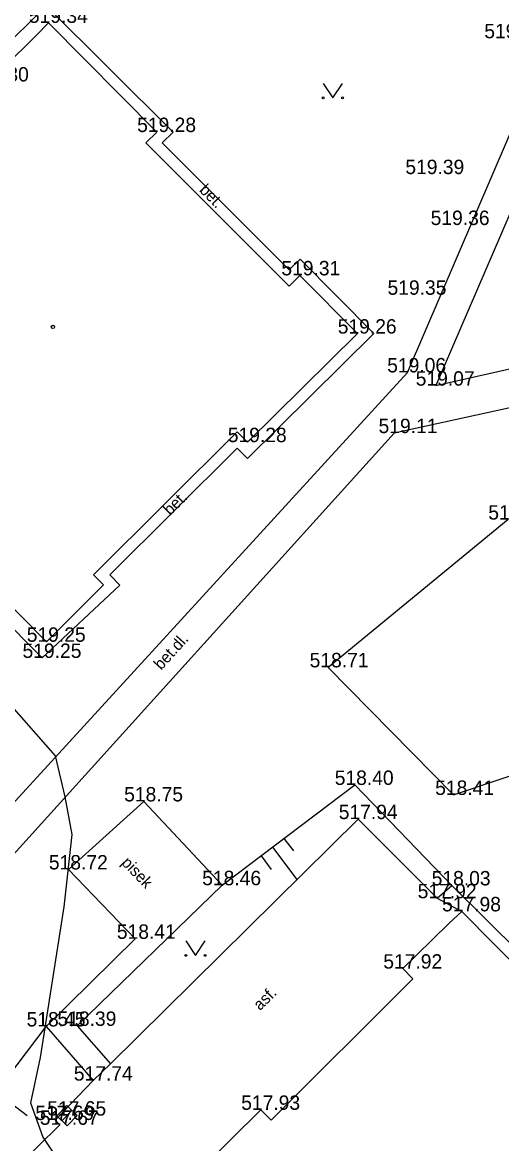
# Model space of a CAD drawing. Extents: x -668867 to -667827, y -1131943 to -1131019.
# Drawn here: x -668432.1 to -668407.1, y -1131266.8 to -1131208.5 of the extents above; entities that cross this region are included whole.
import ezdxf

# ---------------------------------------------------------------- set-up
doc = ezdxf.new("R2010")
doc.units = 0
for name, color, linetype in [('G_Bod_tecka', 7, 'Continuous'), ('G_Bod_vyska', 7, 'Continuous'), ('G_Breh_Teren', 7, 'Continuous'), ('G_Budovy-znacky', 7, 'Continuous'), ('G_Budovy_Objekty', 7, 'Continuous'), ('G_Budovy_vstupy', 7, 'Continuous'), ('G_Cesty_Schody', 7, 'Continuous'), ('G_Plochy_zpevnene', 7, 'Continuous'), ('G_Popisy_povrchu', 7, 'Continuous'), ('G_Site-kanalizace', 7, 'Continuous'), ('G_Vyskove_srafy', 7, 'Continuous'), ('G_Z_SPOJE_podz_kotovane', 7, 'Continuous'), ('G_Zelen-okraj', 7, 'Continuous'), ('G_Zelen-Znacky', 7, 'Continuous')]:
    doc.layers.add(name, color=color, linetype=linetype)

msp = doc.modelspace()

# ---------------------------------------------------------------- linework, layer by layer
at = {"layer": 'G_Bod_tecka'}
for p, q in [((-668430.69, -1131208.52), (-668430.69, -1131208.52)), ((-668425.05, -1131214.2), (-668425.05, -1131214.2)), ((-668411.09, -1131216.39), (-668411.09, -1131216.39)), ((-668409.75, -1131219.04), (-668409.75, -1131219.04)), ((-668417.6, -1131221.66), (-668417.6, -1131221.66)), ((-668412.02, -1131222.67), (-668412.02, -1131222.67)), ((-668414.6, -1131224.69), (-668414.6, -1131224.69)), ((-668411.99, -1131226.71), (-668411.99, -1131226.71)), ((-668410.52, -1131227.4), (-668410.52, -1131227.4)), ((-668412.68, -1131229.87), (-668412.68, -1131229.87)), ((-668420.33, -1131230.34), (-668420.33, -1131230.34)), ((-668430.8, -1131240.73), (-668430.8, -1131240.73)), ((-668431.02, -1131241.57), (-668431.02, -1131241.57)), ((-668416.13, -1131242.06), (-668416.13, -1131242.06)), ((-668414.74, -1131248.18), (-668414.74, -1131248.18)), ((-668425.73, -1131249.04), (-668425.73, -1131249.04)), ((-668409.59, -1131248.7), (-668409.59, -1131248.7)), ((-668414.56, -1131249.96), (-668414.56, -1131249.96)), ((-668429.65, -1131252.58), (-668429.65, -1131252.58)), ((-668421.65, -1131253.4), (-668421.65, -1131253.4)), ((-668409.69, -1131253.41), (-668409.69, -1131253.41)), ((-668410.44, -1131254.08), (-668410.44, -1131254.08)), ((-668409.17, -1131254.76), (-668409.17, -1131254.76)), ((-668426.17, -1131256.19), (-668426.17, -1131256.19)), ((-668412.23, -1131257.74), (-668412.23, -1131257.74)), ((-668430.82, -1131260.75), (-668430.82, -1131260.75)), ((-668429.2, -1131260.72), (-668429.2, -1131260.72)), ((-668428.36, -1131263.57), (-668428.36, -1131263.57)), ((-668429.73, -1131265.39), (-668429.73, -1131265.39)), ((-668419.63, -1131265.09), (-668419.63, -1131265.09)), ((-668430.35, -1131265.62), (-668430.35, -1131265.62)), ((-668430.11, -1131265.87), (-668430.11, -1131265.87))]:
    msp.add_line(p, q, dxfattribs=at)
at = {"layer": 'G_Breh_Teren'}
for p, q in [((-668421.65, -1131253.4), (-668414.74, -1131248.18)), ((-668435.34, -1131266.72), (-668430.82, -1131260.75))]:
    msp.add_line(p, q, dxfattribs=at)
msp.add_lwpolyline([(-668414.74, -1131248.18), (-668409.69, -1131253.41)], dxfattribs=at)
at = {"layer": 'G_Budovy-znacky'}
msp.add_circle((-668430.46, -1131224.34), 0.0875, dxfattribs=at)
at = {"layer": 'G_Budovy_Objekty'}
for p, q in [((-668431.32, -1131209.15), (-668430.69, -1131208.52)), ((-668430.69, -1131208.52), (-668425.05, -1131214.2)), ((-668425.62, -1131214.76), (-668425.05, -1131214.2)), ((-668425.62, -1131214.76), (-668418.16, -1131222.23)), ((-668418.16, -1131222.23), (-668417.6, -1131221.66)), ((-668414.6, -1131224.69), (-668417.6, -1131221.66)), ((-668420.33, -1131230.34), (-668414.6, -1131224.69)), ((-668428.34, -1131237.24), (-668420.86, -1131229.81)), ((-668420.86, -1131229.81), (-668420.33, -1131230.34)), ((-668436.47, -1131235.02), (-668430.8, -1131240.73)), ((-668428.34, -1131237.24), (-668427.82, -1131237.77)), ((-668427.82, -1131237.77), (-668430.8, -1131240.73)), ((-668409.82, -1131255.38), (-668409.17, -1131254.76)), ((-668409.17, -1131254.76), (-668403.56, -1131260.45)), ((-668412.23, -1131257.74), (-668411.54, -1131257.06)), ((-668411.71, -1131258.28), (-668412.23, -1131257.74)), ((-668411.96, -1131258.52), (-668411.71, -1131258.28)), ((-668414.58, -1131261.13), (-668413.66, -1131260.21)), ((-668417.15, -1131263.68), (-668416.28, -1131262.82)), ((-668419.63, -1131265.09), (-668425.34, -1131270.72)), ((-668419.1, -1131265.62), (-668419.63, -1131265.09)), ((-668419.1, -1131265.62), (-668418.86, -1131265.38))]:
    msp.add_line(p, q, dxfattribs=at)
at = {"layer": 'G_Budovy_vstupy'}
for p, q in [((-668431.32, -1131209.15), (-668433.02, -1131210.85)), ((-668409.82, -1131255.38), (-668411.54, -1131257.06)), ((-668411.96, -1131258.52), (-668413.66, -1131260.21)), ((-668414.58, -1131261.13), (-668416.28, -1131262.82)), ((-668417.15, -1131263.68), (-668418.86, -1131265.38))]:
    msp.add_line(p, q, dxfattribs=at)
at = {"layer": 'G_Cesty_Schody'}
for p, q in [((-668442.21, -1131218.82), (-668430.81, -1131207.63)), ((-668428.36, -1131263.57), (-668427.47, -1131262.7))]:
    msp.add_line(p, q, dxfattribs=at)
msp.add_lwpolyline([(-668410.44, -1131254.08), (-668409.17, -1131254.76)], dxfattribs=at)
at = {"layer": 'G_Plochy_zpevnene'}
for p, q in [((-668420.33, -1131231.19), (-668413.75, -1131224.69)), ((-668434.79, -1131251.59), (-668411.99, -1131226.71)), ((-668434.09, -1131253.51), (-668412.68, -1131229.87)), ((-668427.5, -1131237.24), (-668420.86, -1131230.66)), ((-668420.86, -1131230.66), (-668420.33, -1131231.19)), ((-668437.54, -1131235.03), (-668431.02, -1131241.57)), ((-668427.5, -1131237.24), (-668426.97, -1131237.78)), ((-668426.97, -1131237.78), (-668431.02, -1131241.57)), ((-668429.65, -1131252.58), (-668425.73, -1131249.04)), ((-668425.73, -1131249.04), (-668421.65, -1131253.4)), ((-668427.47, -1131262.7), (-668414.56, -1131249.96)), ((-668426.17, -1131256.19), (-668429.65, -1131252.58)), ((-668421.65, -1131253.4), (-668429.2, -1131260.72)), ((-668430.82, -1131260.75), (-668426.17, -1131256.19)), ((-668430.82, -1131260.75), (-668428.36, -1131263.57)), ((-668429.2, -1131260.72), (-668427.47, -1131262.7)), ((-668430.35, -1131265.62), (-668428.36, -1131263.57)), ((-668436.6, -1131272.26), (-668430.11, -1131265.87)), ((-668430.11, -1131265.87), (-668430.35, -1131265.62))]:
    msp.add_line(p, q, dxfattribs=at)
for points in [[(-668411.99, -1131226.71), (-668400.67, -1131200.38)], [(-668399.44, -1131201.7), (-668410.52, -1131227.4)], [(-668430.81, -1131207.63), (-668424.2, -1131214.21)], [(-668424.77, -1131214.77), (-668424.2, -1131214.21)], [(-668424.77, -1131214.77), (-668418.16, -1131221.38)], [(-668418.16, -1131221.38), (-668417.59, -1131220.82)], [(-668413.75, -1131224.69), (-668417.59, -1131220.82)], [(-668410.52, -1131227.4), (-668393.84, -1131223.62)], [(-668394.42, -1131225.88), (-668412.68, -1131229.87)], [(-668414.56, -1131249.96), (-668410.44, -1131254.08)], [(-668410.44, -1131254.08), (-668409.69, -1131253.41)], [(-668409.69, -1131253.41), (-668402.57, -1131260.45)]]:
    msp.add_lwpolyline(points, dxfattribs=at)
at = {"layer": 'G_Site-kanalizace'}
msp.add_line((-668429.99, -1131265.66), (-668429.47, -1131265.12), dxfattribs=at)
msp.add_lwpolyline([(-668429.721, -1131265.92), (-668429.2, -1131265.379), (-668429.741, -1131264.859), (-668430.261, -1131265.399)], close=True, dxfattribs=at)
at = {"layer": 'G_Vyskove_srafy'}
msp.add_line((-668433.41, -1131264.17), (-668431.81, -1131265.38), dxfattribs=at)
for points in [[(-668418.43, -1131250.96), (-668417.94, -1131251.61)], [(-668419.03, -1131251.42), (-668417.75, -1131253.11)], [(-668419.62, -1131251.87), (-668419.09, -1131252.58)]]:
    msp.add_lwpolyline(points, dxfattribs=at)
at = {"layer": 'G_Z_SPOJE_podz_kotovane'}
msp.add_lwpolyline([(-668439.06, -1131236.78), (-668430.34, -1131246.66), (-668429.84, -1131248.8), (-668429.48, -1131250.76), (-668429.89, -1131254.52), (-668431.13, -1131262.37), (-668431.63, -1131264.72), (-668430.99, -1131266.51), (-668429.05, -1131269.44)], dxfattribs=at)
at = {"layer": 'G_Zelen-okraj'}
for points in [[(-668406.75, -1131234.37), (-668416.13, -1131242.06)], [(-668416.13, -1131242.06), (-668409.59, -1131248.7)], [(-668409.59, -1131248.7), (-668397.86, -1131244.76)]]:
    msp.add_lwpolyline(points, dxfattribs=at)
at = {"layer": 'G_Zelen-Znacky'}
for p, q in [((-668416.38, -1131211.67), (-668415.88, -1131212.42)), ((-668415.88, -1131212.42), (-668415.38, -1131211.67)), ((-668423.54, -1131256.3), (-668423.04, -1131257.05)), ((-668423.04, -1131257.05), (-668422.54, -1131256.3))]:
    msp.add_line(p, q, dxfattribs=at)
for centre in [(-668416.38, -1131212.42), (-668415.38, -1131212.42), (-668423.54, -1131257.05), (-668422.54, -1131257.05)]:
    msp.add_circle(centre, 0.05, dxfattribs=at)

# ---------------------------------------------------------------- texts
at = {"layer": 'G_Bod_vyska'}
for s, p in [('519.34', (-668431.714, -1131208.52)), ('519.47', (-668407.994, -1131209.32)), ('519.30', (-668434.786, -1131211.57)), ('519.28', (-668426.074, -1131214.2)), ('519.39', (-668412.106, -1131216.39)), ('519.36', (-668410.788, -1131219.04)), ('519.31', (-668418.563, -1131221.66)), ('519.35', (-668413.034, -1131222.67)), ('519.26', (-668415.628, -1131224.69)), ('519.06', (-668413.05, -1131226.71)), ('519.07', (-668411.566, -1131227.4)), ('519.11', (-668413.501, -1131229.87)), ('519.28', (-668421.354, -1131230.34)), ('518.86', (-668407.786, -1131234.37)), ('519.25', (-668431.824, -1131240.73)), ('519.25', (-668432.044, -1131241.57)), ('518.71', (-668417.091, -1131242.06)), ('518.40', (-668415.784, -1131248.18)), ('518.41', (-668410.551, -1131248.7)), ('518.75', (-668426.752, -1131249.04)), ('517.94', (-668415.574, -1131249.96)), ('518.72', (-668430.672, -1131252.58)), ('518.46', (-668422.686, -1131253.4)), ('518.03', (-668410.734, -1131253.41)), ('517.92', (-668411.464, -1131254.08)), ('517.98', (-668410.194, -1131254.76)), ('518.41', (-668427.131, -1131256.19)), ('517.92', (-668413.254, -1131257.74)), ('518.45', (-668431.832, -1131260.75)), ('518.39', (-668430.224, -1131260.72)), ('517.74', (-668429.372, -1131263.57)), ('517.93', (-668420.654, -1131265.09)), ('517.69', (-668431.378, -1131265.62)), ('517.65', (-668430.756, -1131265.39)), ('517.67', (-668431.146, -1131265.87))]:
    msp.add_text(s, height=0.75, dxfattribs=at).set_placement(p)
at = {"layer": 'G_Popisy_povrchu'}
for s, rotation, p in [('bet.', 314.84734, (-668422.873, -1131217.263)), ('bet.', 44.46994, (-668424.362, -1131234.188)), ('bet.dl.', 47.82796, (-668424.824, -1131242.235)), ('pisek', 313.89254, (-668426.93, -1131252.263)), ('asf.', 44.5934, (-668419.675, -1131259.955))]:
    msp.add_text(s, height=0.6, rotation=rotation, dxfattribs=at).set_placement(p)

doc.saveas('drawing.dxf')
